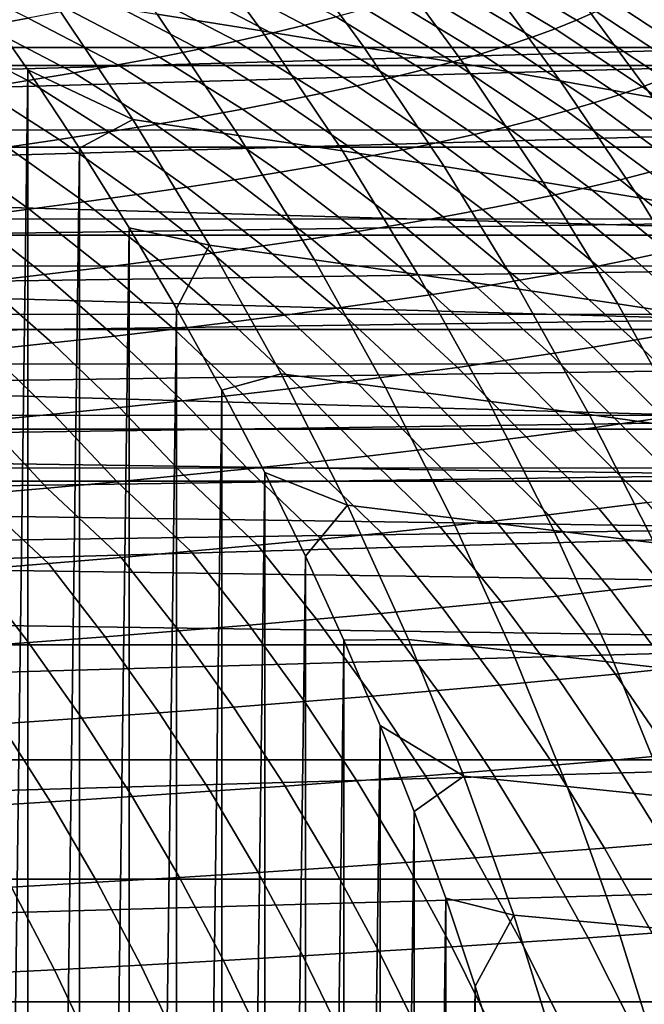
# Model space of a CAD drawing. Header units: metres. Extents: x -166 to 33, y -71 to 34.
# Tile 285 of 332: x 19.66 to 23.69, y 6.94 to 13.3. Entities that reach past the tile are written whole.
import ezdxf

# ---------------------------------------------------------------- set-up
doc = ezdxf.new("R2010")
doc.units = ezdxf.units.M
doc.layers.add('solid_12208131', color=7, linetype='CONTINUOUS')

msp = doc.modelspace()

# ---------------------------------------------------------------- linework, layer by layer
at = {"layer": 'solid_12208131'}
for points in [[(20.671289, 13.983995, 11.194431), (21.222574, 13.229353, 11.083461), (20.546803, 13.336845, 7.003622), (19.991463, 14.097622, 7.117576)], [(24.326982, 13.294647, 35.974609), (23.786894, 13.412196, 31.808123), (23.226309, 14.113138, 31.90362), (23.770571, 13.989454, 36.064831)], [(21.336977, 13.870592, 15.285758), (21.884275, 13.122071, 15.178129), (21.222574, 13.229353, 11.083461), (20.671289, 13.983995, 11.194431)], [(21.984943, 13.757061, 19.391876), (22.528309, 13.014668, 19.287945), (21.884275, 13.122071, 15.178129), (21.336977, 13.870592, 15.285758)], [(22.61167, 13.643054, 23.513912), (23.151136, 12.906811, 23.414053), (22.528309, 13.014668, 19.287945), (21.984943, 13.757061, 19.391876)], [(23.255733, 13.297681, 152.449997), (23.382956, 13.353671, 150.727325), (22.793558, 13.705462, 150.691086), (22.67046, 13.648046, 152.408905)], [(21.703369, 13.318996, 162.720245), (21.111588, 13.629966, 162.811737), (20.911371, 13.575718, 164.535416), (21.501005, 13.266251, 164.438354)], [(23.118134, 13.242493, 154.173141), (23.255733, 13.297681, 152.449997), (22.67046, 13.648046, 152.408905), (22.537041, 13.591451, 154.127121)], [(23.213644, 13.528216, 27.653147), (23.749229, 12.798166, 27.557758), (23.151136, 12.906811, 23.414053), (22.61167, 13.643054, 23.513912)], [(23.760414, 13.61153, 136.199997), (7.33399, 13.612463, 136.199997), (6.570978, 13.121778, 136.199997)], [(24.523552, 13.120598, 136.199997), (23.760414, 13.61153, 136.199997), (6.570978, 13.121778, 136.199997)], [(19.429594, 13.258281, 174.865494), (19.711723, 13.310496, 173.145172), (19.155827, 13.593335, 173.036194), (18.878986, 13.540063, 174.750717)], [(21.501005, 13.266251, 164.438354), (20.911371, 13.575718, 164.535416), (20.698383, 13.521942, 166.258545), (21.285992, 13.213964, 166.15596)], [(22.969816, 13.188056, 155.896637), (23.118134, 13.242493, 154.173141), (22.537041, 13.591451, 154.127121), (22.39296, 13.535625, 155.845642)], [(21.285992, 13.213964, 166.15596), (20.698383, 13.521942, 166.258545), (20.472281, 13.468586, 167.981064), (21.057997, 13.162089, 167.873001)], [(22.810444, 13.134319, 157.620392), (22.969816, 13.188056, 155.896637), (22.39296, 13.535625, 155.845642), (22.237883, 13.480519, 157.564346)], [(23.786894, 13.412196, 31.808123), (24.318583, 12.688401, 31.717548), (23.749229, 12.798166, 27.557758), (23.213644, 13.528216, 27.653147)], [(24.189093, 13.087298, 147.309937), (24.29109, 13.144382, 145.58493), (23.705748, 13.526954, 145.563385), (23.607622, 13.468257, 147.283905)], [(24.47348, 13.058066, 136.454514), (24.431746, 13.005406, 136.449997), (23.676027, 13.49112, 136.449997), (23.713684, 13.546679, 136.454514)], [(6.665222, 13.00564, 136.449997), (7.421, 13.491399, 136.449997), (23.676027, 13.49112, 136.449997)], [(6.665222, 13.00564, 136.449997), (23.676027, 13.49112, 136.449997), (24.431746, 13.005406, 136.449997)], [(19.860577, 13.444878, 2.938449), (20.388765, 12.655087, 2.828403), (19.709709, 12.977894, -0.2), (19.361843, 13.476766, -0.2)], [(19.361843, -13.476766, -0.2), (19.361843, 13.476766, -0.2), (19.709709, 12.977894, -0.2)], [(20.546803, 13.336845, 7.003622), (21.071075, 12.553406, 6.896044), (20.388765, 12.655087, 2.828403), (19.860577, 13.444878, 2.938449)], [(21.057997, 13.162089, 167.873001), (20.472281, 13.468586, 167.981064), (20.23271, 13.415595, 169.702988), (20.816666, 13.110572, 169.589493)], [(22.639683, 13.081234, 159.344254), (22.810444, 13.134319, 157.620392), (22.237883, 13.480519, 157.564346), (22.071478, 13.42608, 159.283112)], [(24.077688, 13.031141, 149.035843), (24.189093, 13.087298, 147.309937), (23.607622, 13.468257, 147.283905), (23.500137, 13.410513, 149.005264)], [(20.816666, 13.110572, 169.589493), (20.23271, 13.415595, 169.702988), (19.979309, 13.362917, 171.424332), (20.561642, 13.059361, 171.305466)], [(22.262665, 12.976814, 162.791733), (22.457199, 13.028749, 161.068085), (21.893417, 13.372256, 161.001785), (21.703369, 13.318996, 162.720245)], [(22.457199, 13.028749, 161.068085), (22.639683, 13.081234, 159.344254), (22.071478, 13.42608, 159.283112), (21.893417, 13.372256, 161.001785)], [(23.956535, 12.975863, 150.762558), (24.077688, 13.031141, 149.035843), (23.500137, 13.410513, 149.005264), (23.382956, 13.353671, 150.727325)], [(20.292574, 13.008407, 173.020981), (19.711723, 13.310496, 173.145172), (19.429594, 13.258281, 174.865494), (20.009104, 12.957655, 174.736069)], [(20.561642, 13.059361, 171.305466), (19.979309, 13.362917, 171.424332), (19.711723, 13.310496, 173.145172), (20.292574, 13.008407, 173.020981)], [(21.222574, 13.229353, 11.083461), (21.743015, 12.452232, 10.978698), (21.071075, 12.553406, 6.896044), (20.546803, 13.336845, 7.003622)], [(22.055744, 12.92538, 164.515076), (22.262665, 12.976814, 162.791733), (21.703369, 13.318996, 162.720245), (21.501005, 13.266251, 164.438354)], [(23.825294, 12.921412, 152.489929), (23.956535, 12.975863, 150.762558), (23.382956, 13.353671, 150.727325), (23.255733, 13.297681, 152.449997)], [(20.009104, 12.957655, 174.736069), (19.429594, 13.258281, 174.865494), (19.132553, 13.206218, 176.585358), (19.710871, 12.907057, 176.450775)], [(21.836109, 12.874393, 166.237946), (22.055744, 12.92538, 164.515076), (21.501005, 13.266251, 164.438354), (21.285992, 13.213964, 166.15596)], [(23.531178, 12.814804, 155.946198), (23.683622, 12.867743, 154.21785), (23.118134, 13.242493, 154.173141), (22.969816, 13.188056, 155.896637)], [(23.683622, 12.867743, 154.21785), (23.825294, 12.921412, 152.489929), (23.255733, 13.297681, 152.449997), (23.118134, 13.242493, 154.173141)], [(19.710871, 12.907057, 176.450775), (19.132553, 13.206218, 176.585358), (18.820066, 13.154262, 178.304581), (19.397379, 12.856567, 178.164963)], [(21.603418, 12.823808, 167.960281), (21.836109, 12.874393, 166.237946), (21.285992, 13.213964, 166.15596), (21.057997, 13.162089, 167.873001)], [(21.884275, 13.122071, 15.178129), (22.400955, 12.351254, 15.076522), (21.743015, 12.452232, 10.978698), (21.222574, 13.229353, 11.083461)], [(23.367619, 12.762547, 157.67485), (23.531178, 12.814804, 155.946198), (22.969816, 13.188056, 155.896637), (22.810444, 13.134319, 157.620392)], [(24.523552, 13.120598, 136.199997), (6.570978, 13.121778, 136.199997), (5.83672, 12.588051, 136.199997)], [(25.258116, 12.586449, 136.199997), (24.523552, 13.120598, 136.199997), (5.83672, 12.588051, 136.199997)], [(21.357315, 12.77357, 169.682114), (21.603418, 12.823808, 167.960281), (21.057997, 13.162089, 167.873001), (20.816666, 13.110572, 169.589493)], [(22.528309, 13.014668, 19.287945), (23.041275, 12.250159, 19.189827), (22.400955, 12.351254, 15.076522), (21.884275, 13.122071, 15.178129)], [(23.19261, 12.710922, 159.403656), (23.367619, 12.762547, 157.67485), (22.810444, 13.134319, 157.620392), (22.639683, 13.081234, 159.344254)], [(20.823435, 12.673942, 173.124451), (21.097439, 12.723632, 171.403488), (20.561642, 13.059361, 171.305466), (20.292574, 13.008407, 173.020981)], [(21.097439, 12.723632, 171.403488), (21.357315, 12.77357, 169.682114), (20.816666, 13.110572, 169.589493), (20.561642, 13.059361, 171.305466)], [(23.005817, 12.659883, 161.132492), (23.19261, 12.710922, 159.403656), (22.639683, 13.081234, 159.344254), (22.457199, 13.028749, 161.068085)], [(5.937696, 12.477086, 136.449997), (6.665222, 13.00564, 136.449997), (24.431746, 13.005406, 136.449997)], [(5.937696, 12.477086, 136.449997), (24.431746, 13.005406, 136.449997), (25.159126, 12.476976, 136.449997)], [(20.534941, 12.62445, 174.845062), (20.823435, 12.673942, 173.124451), (20.292574, 13.008407, 173.020981), (20.009104, 12.957655, 174.736069)], [(22.80691, 12.609377, 162.861191), (23.005817, 12.659883, 161.132492), (22.457199, 13.028749, 161.068085), (22.262665, 12.976814, 162.791733)], [(23.151136, 12.906811, 23.414053), (23.660421, 12.148637, 23.31978), (23.041275, 12.250159, 19.189827), (22.528309, 13.014668, 19.287945)], [(19.709709, -12.977894, -0.2), (19.361843, -13.476766, -0.2), (19.709709, 12.977894, -0.2)], [(20.388765, 12.655087, 2.828403), (20.044388, 12.47051, -0.2), (19.709709, 12.977894, -0.2)], [(19.709709, -12.977894, -0.2), (19.709709, 12.977894, -0.2), (20.044388, 12.47051, -0.2)], [(20.231594, 12.575105, 176.565353), (20.534941, 12.62445, 174.845062), (20.009104, 12.957655, 174.736069), (19.710871, 12.907057, 176.450775)], [(22.371412, 12.509775, 166.317612), (22.595552, 12.559358, 164.589615), (22.055744, 12.92538, 164.515076), (21.836109, 12.874393, 166.237946)], [(22.595552, 12.559358, 164.589615), (22.80691, 12.609377, 162.861191), (22.262665, 12.976814, 162.791733), (22.055744, 12.92538, 164.515076)], [(24.232397, 12.467955, 154.261292), (24.378029, 12.519998, 152.528732), (23.825294, 12.921412, 152.489929), (23.683622, 12.867743, 154.21785)], [(19.912884, 12.525867, 178.285217), (20.231594, 12.575105, 176.565353), (19.710871, 12.907057, 176.450775), (19.397379, 12.856567, 178.164963)], [(22.134144, 12.460581, 168.045105), (22.371412, 12.509775, 166.317612), (21.836109, 12.874393, 166.237946), (21.603418, 12.823808, 167.960281)], [(23.749229, 12.798166, 27.557758), (24.25485, 12.04637, 27.467709), (23.660421, 12.148637, 23.31978), (23.151136, 12.906811, 23.414053)], [(24.075937, 12.41662, 155.994339), (24.232397, 12.467955, 154.261292), (23.683622, 12.867743, 154.21785), (23.531178, 12.814804, 155.946198)], [(19.578161, 12.476697, 180.004333), (19.912884, 12.525867, 178.285217), (19.397379, 12.856567, 178.164963), (19.067982, 12.806149, 179.878342)], [(21.883392, 12.411725, 169.772125), (22.134144, 12.460581, 168.045105), (21.603418, 12.823808, 167.960281), (21.357315, 12.77357, 169.682114)], [(23.908306, 12.365948, 157.727753), (24.075937, 12.41662, 155.994339), (23.531178, 12.814804, 155.946198), (23.367619, 12.762547, 157.67485)], [(21.61879, 12.363159, 171.498734), (21.883392, 12.411725, 169.772125), (21.357315, 12.77357, 169.682114), (21.097439, 12.723632, 171.403488)], [(23.72917, 12.315889, 159.46138), (23.908306, 12.365948, 157.727753), (23.367619, 12.762547, 157.67485), (23.19261, 12.710922, 159.403656)], [(21.046589, 12.266702, 174.950974), (21.339977, 12.314835, 173.224991), (20.823435, 12.673942, 173.124451), (20.534941, 12.62445, 174.845062)], [(21.339977, 12.314835, 173.224991), (21.61879, 12.363159, 171.498734), (21.097439, 12.723632, 171.403488), (20.823435, 12.673942, 173.124451)], [(23.538189, 12.266397, 161.195084), (23.72917, 12.315889, 159.46138), (23.19261, 12.710922, 159.403656), (23.005817, 12.659883, 161.132492)], [(20.388765, 12.655087, 2.828403), (20.884758, 11.84382, 2.725066), (20.365232, 11.955765, -0.2), (20.044388, 12.47051, -0.2)], [(20.738256, 12.218712, 176.676697), (21.046589, 12.266702, 174.950974), (20.534941, 12.62445, 174.845062), (20.231594, 12.575105, 176.565353)], [(21.071075, 12.553406, 6.896044), (21.563389, 11.748663, 6.795023), (20.884758, 11.84382, 2.725066), (20.388765, 12.655087, 2.828403)], [(23.119356, 12.168921, 164.662048), (23.33503, 12.217422, 162.92868), (22.80691, 12.609377, 162.861191), (22.595552, 12.559358, 164.589615)], [(23.33503, 12.217422, 162.92868), (23.538189, 12.266397, 161.195084), (23.005817, 12.659883, 161.132492), (22.80691, 12.609377, 162.861191)], [(25.258116, 12.586449, 136.199997), (5.83672, 12.588051, 136.199997), (5.133691, 12.012799, 136.199997)], [(25.96146, 12.010715, 136.199997), (25.258116, 12.586449, 136.199997), (5.133691, 12.012799, 136.199997)], [(20.414463, 12.170824, 178.402069), (20.738256, 12.218712, 176.676697), (20.231594, 12.575105, 176.565353), (19.912884, 12.525867, 178.285217)], [(21.743015, 12.452232, 10.978698), (22.231733, 11.653978, 10.880322), (21.563389, 11.748663, 6.795023), (21.071075, 12.553406, 6.896044)], [(22.890835, 12.120841, 166.395004), (23.119356, 12.168921, 164.662048), (22.595552, 12.559358, 164.589615), (22.371412, 12.509775, 166.317612)], [(5.241344, 11.907596, 136.449997), (5.937696, 12.477086, 136.449997), (25.855291, 11.907668, 136.449997)], [(5.937696, 12.477086, 136.449997), (25.159126, 12.476976, 136.449997), (25.855291, 11.907668, 136.449997)], [(19.717861, 12.075216, 181.85054), (20.074551, 12.123004, 180.126785), (19.578161, 12.476697, 180.004333), (19.22677, 12.427563, 181.722427)], [(20.074551, 12.123004, 180.126785), (20.414463, 12.170824, 178.402069), (19.912884, 12.525867, 178.285217), (19.578161, 12.476697, 180.004333)], [(22.64912, 12.073137, 168.127502), (22.890835, 12.120841, 166.395004), (22.371412, 12.509775, 166.317612), (22.134144, 12.460581, 168.045105)], [(19.343733, 12.027426, 183.573059), (19.717861, 12.075216, 181.85054), (19.22677, 12.427563, 181.722427), (18.858055, 12.378427, 183.439163)], [(20.044388, -12.47051, -0.2), (19.709709, -12.977894, -0.2), (20.044388, 12.47051, -0.2)], [(20.044388, -12.47051, -0.2), (20.044388, 12.47051, -0.2), (20.365232, 11.955765, -0.2)], [(22.124647, 11.978667, 171.591263), (22.393845, 12.025763, 169.859558), (21.883392, 12.411725, 169.772125), (21.61879, 12.363159, 171.498734)], [(22.400955, 12.351254, 15.076522), (22.886139, 11.559476, 14.981108), (22.231733, 11.653978, 10.880322), (21.743015, 12.452232, 10.978698)], [(22.393845, 12.025763, 169.859558), (22.64912, 12.073137, 168.127502), (22.134144, 12.460581, 168.045105), (21.883392, 12.411725, 169.772125)], [(21.841158, 11.931807, 173.322662), (22.124647, 11.978667, 171.591263), (21.61879, 12.363159, 171.498734), (21.339977, 12.314835, 173.224991)], [(23.041275, 12.250159, 19.189827), (23.522972, 11.464862, 19.097691), (22.886139, 11.559476, 14.981108), (22.400955, 12.351254, 15.076522)], [(21.543011, 11.88513, 175.053848), (21.841158, 11.931807, 173.322662), (21.339977, 12.314835, 173.224991), (21.046589, 12.266702, 174.950974)], [(24.053247, 11.849039, 161.255692), (24.248289, 11.896883, 159.517303), (23.72917, 12.315889, 159.46138), (23.538189, 12.266397, 161.195084)], [(21.229832, 11.838592, 176.784866), (21.543011, 11.88513, 175.053848), (21.046589, 12.266702, 174.950974), (20.738256, 12.218712, 176.676697)], [(23.660421, 12.148637, 23.31978), (24.138664, 11.369845, 23.231253), (23.522972, 11.464862, 19.097691), (23.041275, 12.250159, 19.189827)], [(23.845968, 11.801696, 162.994049), (24.053247, 11.849039, 161.255692), (23.538189, 12.266397, 161.195084), (23.33503, 12.217422, 162.92868)], [(20.556137, 11.745777, 180.245743), (20.901094, 11.792152, 178.515594), (20.414463, 12.170824, 178.402069), (20.074551, 12.123004, 180.126785)], [(20.901094, 11.792152, 178.515594), (21.229832, 11.838592, 176.784866), (20.738256, 12.218712, 176.676697), (20.414463, 12.170824, 178.402069)], [(23.393345, 11.708328, 166.469971), (23.626112, 11.754807, 164.732193), (23.119356, 12.168921, 164.662048), (22.890835, 12.120841, 166.395004)], [(23.626112, 11.754807, 164.732193), (23.845968, 11.801696, 162.994049), (23.33503, 12.217422, 162.92868), (23.119356, 12.168921, 164.662048)], [(20.194294, 11.699432, 181.975021), (20.556137, 11.745777, 180.245743), (20.074551, 12.123004, 180.126785), (19.717861, 12.075216, 181.85054)], [(23.147316, 11.662213, 168.207306), (23.393345, 11.708328, 166.469971), (22.890835, 12.120841, 166.395004), (22.64912, 12.073137, 168.127502)], [(24.25485, 12.04637, 27.467709), (24.72965, 11.274131, 27.383148), (24.138664, 11.369845, 23.231253), (23.660421, 12.148637, 23.31978)], [(19.814899, 11.653086, 183.70314), (20.194294, 11.699432, 181.975021), (19.717861, 12.075216, 181.85054), (19.343733, 12.027426, 183.573059)], [(22.887659, 11.616414, 169.94426), (23.147316, 11.662213, 168.207306), (22.64912, 12.073137, 168.127502), (22.393845, 12.025763, 169.859558)], [(25.96146, 12.010715, 136.199997), (5.133691, 12.012799, 136.199997), (4.794648, 11.710178, 136.199997)], [(26.300617, 11.7079, 136.199997), (25.96146, 12.010715, 136.199997), (4.794648, 11.710178, 136.199997)], [(19.417286, 11.606704, 185.429794), (19.814899, 11.653086, 183.70314), (19.343733, 12.027426, 183.573059), (18.951504, 11.9796, 185.294022)], [(22.325983, 11.525582, 173.417282), (22.614006, 11.570886, 171.680878), (22.124647, 11.978667, 171.591263), (21.841158, 11.931807, 173.322662)], [(22.614006, 11.570886, 171.680878), (22.887659, 11.616414, 169.94426), (22.393845, 12.025763, 169.859558), (22.124647, 11.978667, 171.591263)], [(4.578425, 11.299017, 136.449997), (5.241344, 11.907596, 136.449997), (26.518059, 11.29923, 136.449997)], [(5.241344, 11.907596, 136.449997), (25.855291, 11.907668, 136.449997), (26.518059, 11.29923, 136.449997)], [(20.365232, -11.955765, -0.2), (20.044388, -12.47051, -0.2), (20.365232, 11.955765, -0.2)], [(20.884758, 11.84382, 2.725066), (20.671801, 11.434378, -0.2), (20.365232, 11.955765, -0.2)], [(20.365232, -11.955765, -0.2), (20.365232, 11.955765, -0.2), (20.671801, 11.434378, -0.2)], [(22.023222, 11.480458, 175.153503), (22.325983, 11.525582, 173.417282), (21.841158, 11.931807, 173.322662), (21.543011, 11.88513, 175.053848)], [(20.884758, 11.84382, 2.725066), (21.347658, 11.012444, 2.628623), (20.963987, 10.906807, -0.2), (20.671801, 11.434378, -0.2)], [(21.563389, 11.748663, 6.795023), (22.022858, 10.923973, 6.700742), (21.347658, 11.012444, 2.628623), (20.884758, 11.84382, 2.725066)], [(21.705345, 11.435466, 176.889648), (22.023222, 11.480458, 175.153503), (21.543011, 11.88513, 175.053848), (21.229832, 11.838592, 176.784866)], [(21.021965, 11.345734, 180.360962), (21.371815, 11.390569, 178.625549), (20.901094, 11.792152, 178.515594), (20.556137, 11.745777, 180.245743)], [(21.371815, 11.390569, 178.625549), (21.705345, 11.435466, 176.889648), (21.229832, 11.838592, 176.784866), (20.901094, 11.792152, 178.515594)], [(24.114775, 11.31776, 164.799927), (24.338671, 11.362937, 163.057159), (23.845968, 11.801696, 162.994049), (23.626112, 11.754807, 164.732193)], [(20.655127, 11.300927, 182.095596), (21.021965, 11.345734, 180.360962), (20.556137, 11.745777, 180.245743), (20.194294, 11.699432, 181.975021)], [(22.231733, 11.653978, 10.880322), (22.687843, 10.83594, 10.788508), (22.022858, 10.923973, 6.700742), (21.563389, 11.748663, 6.795023)], [(23.877903, 11.272976, 166.542343), (24.114775, 11.31776, 164.799927), (23.626112, 11.754807, 164.732193), (23.393345, 11.708328, 166.469971)], [(26.300617, 11.7079, 136.199997), (4.794648, 11.710178, 136.199997), (4.464201, 11.39782, 136.199997)], [(26.631132, 11.395398, 136.199997), (26.300617, 11.7079, 136.199997), (4.464201, 11.39782, 136.199997)], [(19.86779, 11.211273, 185.561325), (20.270624, 11.256118, 183.829147), (19.814899, 11.653086, 183.70314), (19.417286, 11.606704, 185.429794)], [(20.270624, 11.256118, 183.829147), (20.655127, 11.300927, 182.095596), (20.194294, 11.699432, 181.975021), (19.814899, 11.653086, 183.70314)], [(22.886139, 11.559476, 14.981108), (23.338953, 10.748074, 14.89206), (22.687843, 10.83594, 10.788508), (22.231733, 11.653978, 10.880322)], [(23.363817, 11.184412, 170.026016), (23.627708, 11.228541, 168.284363), (23.147316, 11.662213, 168.207306), (22.887659, 11.616414, 169.94426)], [(23.627708, 11.228541, 168.284363), (23.877903, 11.272976, 166.542343), (23.393345, 11.708328, 166.469971), (23.147316, 11.662213, 168.207306)], [(19.445953, 11.166361, 187.291855), (19.86779, 11.211273, 185.561325), (19.417286, 11.606704, 185.429794), (19.00079, 11.560251, 187.154724)], [(23.085859, 11.140544, 171.76741), (23.363817, 11.184412, 170.026016), (22.887659, 11.616414, 169.94426), (22.614006, 11.570886, 171.680878)], [(22.486238, 11.05341, 175.249725), (22.793457, 11.09689, 173.508606), (22.325983, 11.525582, 173.417282), (22.023222, 11.480458, 175.153503)], [(22.793457, 11.09689, 173.508606), (23.085859, 11.140544, 171.76741), (22.614006, 11.570886, 171.680878), (22.325983, 11.525582, 173.417282)], [(23.522972, 11.464862, 19.097691), (23.972532, 10.660101, 19.011702), (23.338953, 10.748074, 14.89206), (22.886139, 11.559476, 14.981108)], [(22.16382, 11.010056, 176.990799), (22.486238, 11.05341, 175.249725), (22.023222, 11.480458, 175.153503), (21.705345, 11.435466, 176.889648)], [(24.138664, 11.369845, 23.231253), (24.584997, 10.571753, 23.148634), (23.972532, 10.660101, 19.011702), (23.522972, 11.464862, 19.097691)], [(26.631132, 11.395398, 136.199997), (4.464201, 11.39782, 136.199997), (4.142683, 11.076041, 136.199997)], [(26.952639, 11.073559, 136.199997), (26.631132, 11.395398, 136.199997), (4.142683, 11.076041, 136.199997)], [(20.671801, -11.434378, -0.2), (20.365232, -11.955765, -0.2), (20.671801, 11.434378, -0.2)], [(20.671801, -11.434378, -0.2), (20.671801, 11.434378, -0.2), (20.963987, 10.906807, -0.2)], [(21.825659, 10.966792, 178.73172), (22.16382, 11.010056, 176.990799), (21.705345, 11.435466, 176.889648), (21.371815, 11.390569, 178.625549)], [(21.099413, 10.880411, 182.212006), (21.471083, 10.923588, 180.472214), (21.021965, 11.345734, 180.360962), (20.655127, 11.300927, 182.095596)], [(21.471083, 10.923588, 180.472214), (21.825659, 10.966792, 178.73172), (21.371815, 11.390569, 178.625549), (21.021965, 11.345734, 180.360962)], [(3.950842, 10.653222, 136.449997), (4.578425, 11.299017, 136.449997), (27.145607, 10.653456, 136.449997)], [(4.578425, 11.299017, 136.449997), (26.518059, 11.29923, 136.449997), (27.145607, 10.653456, 136.449997)], [(20.709978, 10.837232, 183.950806), (21.099413, 10.880411, 182.212006), (20.655127, 11.300927, 182.095596), (20.270624, 11.256118, 183.829147)], [(24.089272, 10.772858, 168.358475), (24.343477, 10.815519, 166.611969), (23.877903, 11.272976, 166.542343), (23.627708, 11.228541, 168.284363)], [(19.875099, 10.750735, 187.424286), (20.302097, 10.794016, 185.688324), (19.86779, 11.211273, 185.561325), (19.445953, 11.166361, 187.291855)], [(20.302097, 10.794016, 185.688324), (20.709978, 10.837232, 183.950806), (20.270624, 11.256118, 183.829147), (19.86779, 11.211273, 185.561325)], [(23.821306, 10.730488, 170.10466), (24.089272, 10.772858, 168.358475), (23.627708, 11.228541, 168.284363), (23.363817, 11.184412, 170.026016)], [(19.428318, 10.707356, 189.158295), (19.875099, 10.750735, 187.424286), (19.445953, 11.166361, 187.291855), (19.004452, 11.121347, 189.020355)], [(23.242584, 10.646456, 173.596466), (23.539202, 10.688369, 171.850632), (23.085859, 11.140544, 171.76741), (22.793457, 11.09689, 173.508606)], [(23.539202, 10.688369, 171.850632), (23.821306, 10.730488, 170.10466), (23.363817, 11.184412, 170.026016), (23.085859, 11.140544, 171.76741)], [(26.952639, 11.073559, 136.199997), (4.142683, 11.076041, 136.199997), (3.830409, 10.745165, 136.199997)], [(22.931074, 10.604708, 175.34227), (23.242584, 10.646456, 173.596466), (22.793457, 11.09689, 173.508606), (22.486238, 11.05341, 175.249725)], [(27.264841, 10.742685, 136.199997), (26.952639, 11.073559, 136.199997), (3.830409, 10.745165, 136.199997)], [(21.347658, 11.012444, 2.628623), (21.776573, 10.162332, 2.53926), (21.241747, 10.373182, -0.2), (20.963987, 10.906807, -0.2)], [(22.022858, 10.923973, 6.700742), (22.448591, 10.080697, 6.613383), (21.776573, 10.162332, 2.53926), (21.347658, 11.012444, 2.628623)], [(22.604284, 10.563081, 177.088104), (22.931074, 10.604708, 175.34227), (22.486238, 11.05341, 175.249725), (22.16382, 11.010056, 176.990799)], [(21.902536, 10.480057, 180.579239), (22.261665, 10.521541, 178.833847), (21.825659, 10.966792, 178.73172), (21.471083, 10.923588, 180.472214)], [(22.261665, 10.521541, 178.833847), (22.604284, 10.563081, 177.088104), (22.16382, 11.010056, 176.990799), (21.825659, 10.966792, 178.73172)], [(20.963987, -10.906807, -0.2), (20.671801, -11.434378, -0.2), (20.963987, 10.906807, -0.2)], [(20.963987, -10.906807, -0.2), (20.963987, 10.906807, -0.2), (21.241747, 10.373182, -0.2)], [(21.526218, 10.438599, 182.324005), (21.902536, 10.480057, 180.579239), (21.471083, 10.923588, 180.472214), (21.099413, 10.880411, 182.212006)], [(22.687843, 10.83594, 10.788508), (23.110468, 9.999464, 10.703436), (22.448591, 10.080697, 6.613383), (22.022858, 10.923973, 6.700742)], [(20.719294, 10.35564, 185.810501), (21.13203, 10.397136, 184.067841), (20.709978, 10.837232, 183.950806), (20.302097, 10.794016, 185.688324)], [(21.13203, 10.397136, 184.067841), (21.526218, 10.438599, 182.324005), (21.099413, 10.880411, 182.212006), (20.709978, 10.837232, 183.950806)], [(23.338953, 10.748074, 14.89206), (23.758524, 9.918383, 14.80955), (23.110468, 9.999464, 10.703436), (22.687843, 10.83594, 10.788508)], [(20.287325, 10.314079, 187.551682), (20.719294, 10.35564, 185.810501), (20.302097, 10.794016, 185.688324), (19.875099, 10.750735, 187.424286)], [(27.264841, 10.742685, 136.199997), (3.830409, 10.745165, 136.199997), (3.527599, 10.4054, 136.199997)], [(27.567522, 10.402985, 136.199997), (27.264841, 10.742685, 136.199997), (3.527599, 10.4054, 136.199997)], [(19.363039, 10.230646, 191.027924), (19.835457, 10.272425, 189.291), (19.428318, 10.707356, 189.158295), (18.961103, 10.66385, 190.889847)], [(19.835457, 10.272425, 189.291), (20.287325, 10.314079, 187.551682), (19.875099, 10.750735, 187.424286), (19.428318, 10.707356, 189.158295)], [(23.972532, 10.660101, 19.011702), (24.389086, 9.837202, 18.932026), (23.758524, 9.918383, 14.80955), (23.338953, 10.748074, 14.89206)], [(24.292618, 10.260262, 169.969223), (23.821306, 10.730488, 170.10466), (23.539202, 10.688369, 171.850632), (24.010118, 10.220207, 171.708496)], [(3.651032, 10.317096, 136.449997), (3.950842, 10.653222, 136.449997), (27.445446, 10.317292, 136.449997)], [(3.950842, 10.653222, 136.449997), (27.145607, 10.653456, 136.449997), (27.445446, 10.317292, 136.449997)], [(23.713266, 10.180352, 173.447693), (23.242584, 10.646456, 173.596466), (22.931074, 10.604708, 175.34227), (23.401691, 10.140657, 175.186874)], [(24.010118, 10.220207, 171.708496), (23.539202, 10.688369, 171.850632), (23.242584, 10.646456, 173.596466), (23.713266, 10.180352, 173.447693)], [(23.401691, 10.140657, 175.186874), (22.931074, 10.604708, 175.34227), (22.604284, 10.563081, 177.088104), (23.075012, 10.101082, 176.926163)], [(22.732714, 10.061593, 178.665451), (22.261665, 10.521541, 178.833847), (21.902536, 10.480057, 180.579239), (22.37413, 10.02216, 180.40451)], [(23.075012, 10.101082, 176.926163), (22.604284, 10.563081, 177.088104), (22.261665, 10.521541, 178.833847), (22.732714, 10.061593, 178.665451)], [(21.99859, 9.982756, 182.143051), (21.526218, 10.438599, 182.324005), (21.13203, 10.397136, 184.067841), (21.605419, 9.943352, 183.880814)], [(22.37413, 10.02216, 180.40451), (21.902536, 10.480057, 180.579239), (21.526218, 10.438599, 182.324005), (21.99859, 9.982756, 182.143051)], [(27.567522, 10.402985, 136.199997), (3.234728, 10.057261, 136.199997), (2.951917, 9.70088, 136.199997), (27.860229, 10.054936, 136.199997)], [(27.567522, 10.402985, 136.199997), (3.527599, 10.4054, 136.199997), (3.234728, 10.057261, 136.199997)], [(21.605419, 9.943352, 183.880814), (21.13203, 10.397136, 184.067841), (20.719294, 10.35564, 185.810501), (21.193949, 9.90392, 185.617523)], [(3.651032, 10.317096, 136.449997), (27.735666, 9.97261, 136.449997), (28.015898, 9.619798, 136.449997), (3.360865, 9.972476, 136.449997)], [(3.651032, 10.317096, 136.449997), (27.445446, 10.317292, 136.449997), (27.735666, 9.97261, 136.449997)], [(20.763502, 9.864432, 187.352921), (20.287325, 10.314079, 187.551682), (19.835457, 10.272425, 189.291), (20.313419, 9.824861, 189.086639)], [(21.193949, 9.90392, 185.617523), (20.719294, 10.35564, 185.810501), (20.287325, 10.314079, 187.551682), (20.763502, 9.864432, 187.352921)], [(21.241747, -10.373182, -0.2), (20.963987, -10.906807, -0.2), (21.241747, 10.373182, -0.2)], [(21.776573, 10.162332, 2.53926), (21.504913, 9.834017, -0.2), (21.241747, 10.373182, -0.2)], [(21.241747, -10.373182, -0.2), (21.241747, 10.373182, -0.2), (21.504913, 9.834017, -0.2)], [(20.313419, 9.824861, 189.086639), (19.835457, 10.272425, 189.291), (19.363039, 10.230646, 191.027924), (19.843056, 9.785175, 190.818176)], [(19.843056, 9.785175, 190.818176), (19.363039, 10.230646, 191.027924), (18.869415, 10.188713, 192.761917), (19.351768, 9.74535, 192.546982)], [(21.776573, 10.162332, 2.53926), (22.170607, 9.294848, 2.457165), (21.75351, 9.289262, -0.2), (21.504913, 9.834017, -0.2)], [(22.448591, 10.080697, 6.613383), (22.839703, 9.220191, 6.533129), (22.170607, 9.294848, 2.457165), (21.776573, 10.162332, 2.53926)], [(23.477459, 9.613153, 177.014145), (23.8081, 9.650843, 175.270554), (23.401691, 10.140657, 175.186874), (23.075012, 10.101082, 176.926163)], [(23.8081, 9.650843, 175.270554), (24.123564, 9.688646, 173.52713), (23.713266, 10.180352, 173.447693), (23.401691, 10.140657, 175.186874)], [(22.768415, 9.537988, 180.501282), (23.131121, 9.575543, 178.757797), (22.732714, 10.061593, 178.665451), (22.37413, 10.02216, 180.40451)], [(23.110468, 9.999464, 10.703436), (23.498724, 9.145898, 10.625281), (22.839703, 9.220191, 6.533129), (22.448591, 10.080697, 6.613383)], [(23.131121, 9.575543, 178.757797), (23.477459, 9.613153, 177.014145), (23.075012, 10.101082, 176.926163), (22.732714, 10.061593, 178.665451)], [(27.860229, 10.054936, 136.199997), (2.679638, 9.336837, 136.199997), (2.167292, 8.586879, 136.199997), (28.414944, 9.334736, 136.199997)], [(27.860229, 10.054936, 136.199997), (2.951917, 9.70088, 136.199997), (2.679638, 9.336837, 136.199997)], [(22.388664, 9.50046, 182.244324), (22.768415, 9.537988, 180.501282), (22.37413, 10.02216, 180.40451), (21.99859, 9.982756, 182.143051)], [(23.758524, 9.918383, 14.80955), (24.143972, 9.07174, 14.733749), (23.498724, 9.145898, 10.625281), (23.110468, 9.999464, 10.703436)], [(3.360865, 9.972476, 136.449997), (28.015898, 9.619798, 136.449997), (28.285894, 9.259161, 136.449997), (3.08071, 9.619746, 136.449997)], [(21.575325, 9.425375, 185.727997), (21.991194, 9.462931, 183.986649), (21.605419, 9.943352, 183.880814), (21.193949, 9.90392, 185.617523)], [(21.991194, 9.462931, 183.986649), (22.388664, 9.50046, 182.244324), (21.99859, 9.982756, 182.143051), (21.605419, 9.943352, 183.880814)], [(21.140381, 9.387766, 187.468124), (21.575325, 9.425375, 185.727997), (21.193949, 9.90392, 185.617523), (20.763502, 9.864432, 187.352921)], [(20.210627, 9.312276, 190.943039), (20.685698, 9.350075, 189.206635), (20.313419, 9.824861, 189.086639), (19.843056, 9.785175, 190.818176)], [(20.685698, 9.350075, 189.206635), (21.140381, 9.387766, 187.468124), (20.763502, 9.864432, 187.352921), (20.313419, 9.824861, 189.086639)], [(21.504913, -9.834017, -0.2), (21.241747, -10.373182, -0.2), (21.504913, 9.834017, -0.2)], [(21.504913, -9.834017, -0.2), (21.504913, 9.834017, -0.2), (21.75351, 9.289262, -0.2)], [(19.196739, 9.236247, 194.407303), (19.714523, 9.274343, 192.676773), (19.351768, 9.74535, 192.546982), (18.838915, 9.705355, 194.272522)], [(19.714523, 9.274343, 192.676773), (20.210627, 9.312276, 190.943039), (19.843056, 9.785175, 190.818176), (19.351768, 9.74535, 192.546982)], [(2.810799, 9.259208, 136.449997), (3.08071, 9.619746, 136.449997), (28.285894, 9.259161, 136.449997)], [(23.509335, 9.070767, 178.845581), (23.859514, 9.106418, 177.097763), (23.477459, 9.613153, 177.014145), (23.131121, 9.575543, 178.757797)], [(23.859514, 9.106418, 177.097763), (24.193922, 9.142145, 175.350098), (23.8081, 9.650843, 175.270554), (23.477459, 9.613153, 177.014145)], [(23.142708, 9.035167, 180.593262), (23.509335, 9.070767, 178.845581), (23.131121, 9.575543, 178.757797), (22.768415, 9.537988, 180.501282)], [(22.357389, 8.964016, 184.087234), (22.758953, 8.999592, 182.340576), (22.388664, 9.50046, 182.244324), (21.991194, 9.462931, 183.986649)], [(22.758953, 8.999592, 182.340576), (23.142708, 9.035167, 180.593262), (22.768415, 9.537988, 180.501282), (22.388664, 9.50046, 182.244324)], [(21.498117, 8.89276, 187.577621), (21.937338, 8.928413, 185.833008), (21.575325, 9.425375, 185.727997), (21.140381, 9.387766, 187.468124)], [(21.937338, 8.928413, 185.833008), (22.357389, 8.964016, 184.087234), (21.991194, 9.462931, 183.986649), (21.575325, 9.425375, 185.727997)], [(21.039059, 8.857029, 189.320709), (21.498117, 8.89276, 187.577621), (21.140381, 9.387766, 187.468124), (20.685698, 9.350075, 189.206635)], [(28.414944, 9.334736, 136.199997), (2.167292, 8.586879, 136.199997), (1.699158, 7.810046, 136.199997), (28.926979, 8.584945, 136.199997)], [(20.058823, 8.785233, 192.800156), (20.559509, 8.821195, 191.061737), (20.210627, 9.312276, 190.943039), (19.714523, 9.274343, 192.676773)], [(20.559509, 8.821195, 191.061737), (21.039059, 8.857029, 189.320709), (20.685698, 9.350075, 189.206635), (20.210627, 9.312276, 190.943039)], [(22.170607, 9.294848, 2.457165), (22.528875, 8.411371, 2.382522), (21.987547, 8.738887, -0.2), (21.75351, 9.289262, -0.2)], [(22.839703, 9.220191, 6.533129), (23.195318, 8.343818, 6.460158), (22.528875, 8.411371, 2.382522), (22.170607, 9.294848, 2.457165)], [(2.810799, 9.259208, 136.449997), (28.285894, 9.259161, 136.449997), (28.794214, 8.515773, 136.449997), (2.302648, 8.516043, 136.449997)], [(19.53635, 8.749116, 194.535431), (20.058823, 8.785233, 192.800156), (19.714523, 9.274343, 192.676773), (19.196739, 9.236247, 194.407303)], [(21.75351, -9.289262, -0.2), (21.504913, -9.834017, -0.2), (21.75351, 9.289262, -0.2)], [(21.75351, -9.289262, -0.2), (21.75351, 9.289262, -0.2), (21.987547, 8.738887, -0.2)], [(23.498724, 9.145898, 10.625281), (23.85174, 8.276592, 10.554221), (23.195318, 8.343818, 6.460158), (22.839703, 9.220191, 6.533129)], [(24.143972, 9.07174, 14.733749), (24.494438, 8.209487, 14.664829), (23.85174, 8.276592, 10.554221), (23.498724, 9.145898, 10.625281)], [(23.866714, 8.548332, 178.928619), (24.220531, 8.581952, 177.176895), (23.859514, 9.106418, 177.097763), (23.509335, 9.070767, 178.845581)], [(23.496376, 8.51476, 180.680298), (23.866714, 8.548332, 178.928619), (23.509335, 9.070767, 178.845581), (23.142708, 9.035167, 180.593262)], [(22.703394, 8.447662, 184.182419), (23.108829, 8.481212, 182.431641), (22.758953, 8.999592, 182.340576), (22.357389, 8.964016, 184.087234)], [(23.108829, 8.481212, 182.431641), (23.496376, 8.51476, 180.680298), (23.142708, 9.035167, 180.593262), (22.758953, 8.999592, 182.340576)], [(21.836111, 8.380464, 187.681244), (22.279383, 8.414087, 185.932373), (21.937338, 8.928413, 185.833008), (21.498117, 8.89276, 187.577621)], [(22.279383, 8.414087, 185.932373), (22.703394, 8.447662, 184.182419), (22.357389, 8.964016, 184.087234), (21.937338, 8.928413, 185.833008)], [(20.889118, 8.312971, 191.174057), (21.372908, 8.346766, 189.42865), (21.039059, 8.857029, 189.320709), (20.559509, 8.821195, 191.061737)], [(21.372908, 8.346766, 189.42865), (21.836111, 8.380464, 187.681244), (21.498117, 8.89276, 187.577621), (21.039059, 8.857029, 189.320709)], [(19.857182, 8.244992, 194.656677), (20.384094, 8.279055, 192.916916), (20.058823, 8.785233, 192.800156), (19.53635, 8.749116, 194.535431)], [(20.384094, 8.279055, 192.916916), (20.889118, 8.312971, 191.174057), (20.559509, 8.821195, 191.061737), (20.058823, 8.785233, 192.800156)], [(19.307732, 8.21076, 196.392761), (19.857182, 8.244992, 194.656677), (19.53635, 8.749116, 194.535431), (18.991446, 8.71282, 196.266983)], [(21.987547, -8.738887, -0.2), (21.75351, -9.289262, -0.2), (21.987547, 8.738887, -0.2)], [(22.528875, 8.411371, 2.382522), (22.207045, 8.182924, -0.2), (21.987547, 8.738887, -0.2)], [(21.987547, -8.738887, -0.2), (21.987547, 8.738887, -0.2), (22.207045, 8.182924, -0.2)], [(28.926979, 8.584945, 136.199997), (1.699158, 7.810046, 136.199997), (1.276332, 7.008284, 136.199997), (29.394899, 7.80814, 136.199997)], [(23.828785, 7.977833, 180.762222), (24.20262, 8.009307, 179.00679), (23.866714, 8.548332, 178.928619), (23.496376, 8.51476, 180.680298)], [(2.302648, 8.516043, 136.449997), (28.794214, 8.515773, 136.449997), (29.258768, 7.745565, 136.449997), (1.838218, 7.746027, 136.449997)], [(23.028587, 7.914926, 184.272018), (23.43767, 7.94638, 182.51738), (23.108829, 8.481212, 182.431641), (22.703394, 8.447662, 184.182419)], [(23.43767, 7.94638, 182.51738), (23.828785, 7.977833, 180.762222), (23.496376, 8.51476, 180.680298), (23.108829, 8.481212, 182.431641)], [(22.153759, 7.851923, 187.778778), (22.600845, 7.883447, 186.025909), (22.279383, 8.414087, 185.932373), (21.836111, 8.380464, 187.681244)], [(22.528875, 8.411371, 2.382522), (22.850779, 7.513387, 2.315455), (22.412022, 7.621381, -0.2), (22.207045, 8.182924, -0.2)], [(22.600845, 7.883447, 186.025909), (23.028587, 7.914926, 184.272018), (22.703394, 8.447662, 184.182419), (22.279383, 8.414087, 185.932373)], [(23.195318, 8.343818, 6.460158), (23.514833, 7.453055, 6.394595), (22.850779, 7.513387, 2.315455), (22.528875, 8.411371, 2.382522)], [(21.198872, 7.788643, 191.279785), (21.686653, 7.820329, 189.530258), (21.372908, 8.346766, 189.42865), (20.889118, 8.312971, 191.174057)], [(21.686653, 7.820329, 189.530258), (22.153759, 7.851923, 187.778778), (21.836111, 8.380464, 187.681244), (21.372908, 8.346766, 189.42865)], [(23.85174, 8.276592, 10.554221), (24.168924, 7.393013, 10.490374), (23.514833, 7.453055, 6.394595), (23.195318, 8.343818, 6.460158)], [(20.158669, 7.724906, 194.770813), (20.689762, 7.756844, 193.026825), (20.384094, 8.279055, 192.916916), (19.857182, 8.244992, 194.656677)], [(20.689762, 7.756844, 193.026825), (21.198872, 7.788643, 191.279785), (20.889118, 8.312971, 191.174057), (20.384094, 8.279055, 192.916916)], [(19.604939, 7.692809, 196.511154), (20.158669, 7.724906, 194.770813), (19.857182, 8.244992, 194.656677), (19.307732, 8.21076, 196.392761)], [(22.207045, -8.182924, -0.2), (21.987547, -8.738887, -0.2), (22.207045, 8.182924, -0.2)], [(22.207045, -8.182924, -0.2), (22.207045, 8.182924, -0.2), (22.412022, 7.621381, -0.2)], [(23.744904, 7.396158, 182.597351), (24.139355, 7.425451, 180.838638), (23.828785, 7.977833, 180.762222), (23.43767, 7.94638, 182.51738)], [(22.901184, 7.337549, 186.113159), (23.332411, 7.366865, 184.355606), (23.028587, 7.914926, 184.272018), (22.600845, 7.883447, 186.025909)], [(23.332411, 7.366865, 184.355606), (23.744904, 7.396158, 182.597351), (23.43767, 7.94638, 182.51738), (23.028587, 7.914926, 184.272018)], [(21.97978, 7.278764, 189.625046), (22.450535, 7.308189, 187.869766), (22.153759, 7.851923, 187.778778), (21.686653, 7.820329, 189.530258)], [(22.450535, 7.308189, 187.869766), (22.901184, 7.337549, 186.113159), (22.600845, 7.883447, 186.025909), (22.153759, 7.851923, 187.778778)], [(29.394899, 7.80814, 136.199997), (1.276332, 7.008284, 136.199997), (0.900032, 6.183377, 136.199997), (29.817556, 7.006279, 136.199997)], [(20.97534, 7.219636, 193.129379), (21.488268, 7.249253, 191.378433), (21.198872, 7.788643, 191.279785), (20.689762, 7.756844, 193.026825)], [(21.488268, 7.249253, 191.378433), (21.97978, 7.278764, 189.625046), (21.686653, 7.820329, 189.530258), (21.198872, 7.788643, 191.279785)], [(1.838218, 7.746027, 136.449997), (29.258768, 7.745565, 136.449997), (29.677954, 6.951514, 136.449997), (1.419089, 6.952049, 136.449997)], [(19.88261, 7.159995, 196.621628), (20.440338, 7.18989, 194.877289), (20.158669, 7.724906, 194.770813), (19.604939, 7.692809, 196.511154)], [(20.440338, 7.18989, 194.877289), (20.97534, 7.219636, 193.129379), (20.689762, 7.756844, 193.026825), (20.158669, 7.724906, 194.770813)], [(19.301497, 7.129929, 198.361786), (19.88261, 7.159995, 196.621628), (19.604939, 7.692809, 196.511154), (19.027918, 7.660529, 198.247314)], [(22.412022, -7.621381, -0.2), (22.207045, -8.182924, -0.2), (22.412022, 7.621381, -0.2)], [(22.850779, 7.513387, 2.315455), (22.602476, 7.054336, -0.2), (22.412022, 7.621381, -0.2)], [(22.412022, -7.621381, -0.2), (22.412022, 7.621381, -0.2), (22.602476, 7.054336, -0.2)], [(22.850779, 7.513387, 2.315455), (23.135986, 6.602499, 2.256033), (22.778418, 6.481793, -0.2), (22.602476, 7.054336, -0.2)], [(23.514833, 7.453055, 6.394595), (23.797928, 6.549493, 6.336505), (23.135986, 6.602499, 2.256033), (22.850779, 7.513387, 2.315455)], [(24.168924, 7.393013, 10.490374), (24.449951, 6.496737, 10.433804), (23.797928, 6.549493, 6.336505), (23.514833, 7.453055, 6.394595)], [(23.614252, 6.804533, 184.432983), (24.029907, 6.831605, 182.671387), (23.744904, 7.396158, 182.597351), (23.332411, 7.366865, 184.355606)], [(22.725834, 6.750305, 187.95401), (23.179792, 6.777439, 186.193954), (22.901184, 7.337549, 186.113159), (22.450535, 7.308189, 187.869766)], [(23.179792, 6.777439, 186.193954), (23.614252, 6.804533, 184.432983), (23.332411, 7.366865, 184.355606), (22.901184, 7.337549, 186.113159)], [(21.756725, 6.695837, 191.469772), (22.251699, 6.723111, 189.712814), (21.97978, 7.278764, 189.625046), (21.488268, 7.249253, 191.378433)], [(22.251699, 6.723111, 189.712814), (22.725834, 6.750305, 187.95401), (22.450535, 7.308189, 187.869766), (21.97978, 7.278764, 189.625046)], [(20.70163, 6.640971, 194.975906), (21.240253, 6.668463, 193.224335), (20.97534, 7.219636, 193.129379), (20.440338, 7.18989, 194.877289)], [(21.240253, 6.668463, 193.224335), (21.756725, 6.695837, 191.469772), (21.488268, 7.249253, 191.378433), (20.97534, 7.219636, 193.129379)], [(19.555283, 6.585552, 198.467804), (20.140192, 6.61334, 196.723923), (19.88261, 7.159995, 196.621628), (19.301497, 7.129929, 198.361786)], [(20.140192, 6.61334, 196.723923), (20.70163, 6.640971, 194.975906), (20.440338, 7.18989, 194.877289), (19.88261, 7.159995, 196.621628)], [(29.817556, 7.006279, 136.199997), (0.900032, 6.183377, 136.199997), (0.571338, 5.337344, 136.199997), (30.193707, 6.181185, 136.199997)], [(22.602476, -7.054336, -0.2), (22.412022, -7.621381, -0.2), (22.602476, 7.054336, -0.2)], [(22.602476, -7.054336, -0.2), (22.602476, 7.054336, -0.2), (22.778418, 6.481793, -0.2)], [(1.419089, 6.952049, 136.449997), (29.677954, 6.951514, 136.449997), (30.050497, 6.136029, 136.449997), (1.046532, 6.136448, 136.449997)]]:
    msp.add_3dface(points, dxfattribs=at)

doc.saveas('drawing.dxf')
